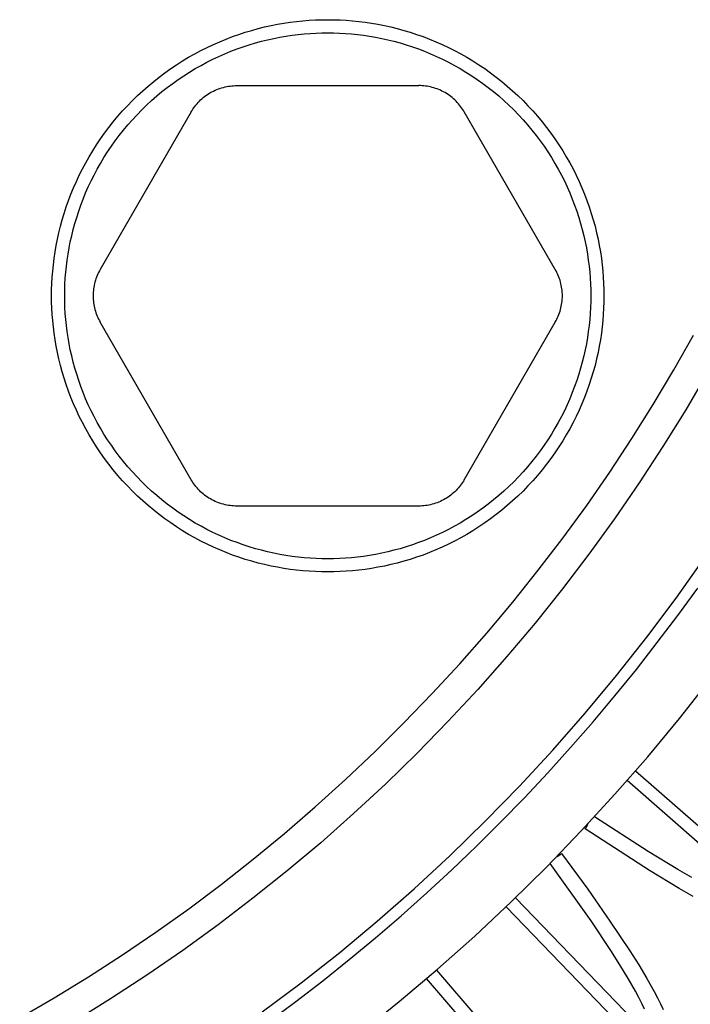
# Model space of a CAD drawing. Header units: millimetres. Extents: x -2637 to -1637, y 678 to 1678.
# Tile 283 of 348: x -2000 to -1975, y 1373 to 1411. Entities that reach past the tile are written whole.
import ezdxf

# ---------------------------------------------------------------- set-up
doc = ezdxf.new("R2010")
doc.units = ezdxf.units.MM
doc.layers.add('Make2D$B.SHOW mini', color=7, linetype='Continuous', true_color=0x000000)

msp = doc.modelspace()

# ---------------------------------------------------------------- linework, layer by layer
at = {"layer": 'Make2D$B.SHOW mini', "color": 18, "lineweight": -3, "true_color": 0x000000}
for points in [[(-1999.226, 1400.156), (-1999.223, 1400.389), (-1999.216, 1400.624), (-1999.202, 1400.862), (-1999.184, 1401.1), (-1999.159, 1401.34), (-1999.129, 1401.582), (-1999.093, 1401.825), (-1999.051, 1402.068), (-1999.002, 1402.313), (-1998.948, 1402.557), (-1998.887, 1402.802), (-1998.82, 1403.048), (-1998.747, 1403.293), (-1998.667, 1403.537), (-1998.581, 1403.781), (-1998.488, 1404.024), (-1998.389, 1404.266), (-1998.283, 1404.507), (-1998.171, 1404.746), (-1998.052, 1404.983), (-1997.927, 1405.217), (-1997.795, 1405.45), (-1997.657, 1405.68), (-1997.513, 1405.907), (-1997.363, 1406.13), (-1997.206, 1406.35), (-1997.044, 1406.567), (-1996.876, 1406.78), (-1996.702, 1406.988), (-1996.523, 1407.192), (-1996.338, 1407.392), (-1996.148, 1407.587), (-1995.953, 1407.777), (-1995.754, 1407.961), (-1995.549, 1408.141), (-1995.341, 1408.315), (-1995.128, 1408.483), (-1994.912, 1408.645), (-1994.691, 1408.801), (-1994.468, 1408.952), (-1994.241, 1409.096), (-1994.011, 1409.234), (-1993.779, 1409.366), (-1993.544, 1409.491), (-1993.307, 1409.61), (-1993.068, 1409.722), (-1992.827, 1409.828), (-1992.585, 1409.927), (-1992.342, 1410.02), (-1992.098, 1410.106), (-1991.854, 1410.186), (-1991.609, 1410.259), (-1991.364, 1410.326), (-1991.119, 1410.387), (-1990.874, 1410.441), (-1990.629, 1410.489), (-1990.386, 1410.531), (-1990.143, 1410.568), (-1989.902, 1410.598), (-1989.662, 1410.622), (-1989.423, 1410.641), (-1989.186, 1410.654), (-1988.951, 1410.662), (-1988.717, 1410.665), (-1988.484, 1410.662), (-1988.249, 1410.654), (-1988.012, 1410.641), (-1987.773, 1410.622), (-1987.533, 1410.598), (-1987.291, 1410.568), (-1987.049, 1410.531), (-1986.805, 1410.489), (-1986.561, 1410.441), (-1986.316, 1410.387), (-1986.071, 1410.326), (-1985.826, 1410.259), (-1985.581, 1410.186), (-1985.336, 1410.106), (-1985.092, 1410.02), (-1984.849, 1409.927), (-1984.607, 1409.828), (-1984.367, 1409.722), (-1984.128, 1409.61), (-1983.891, 1409.491), (-1983.656, 1409.366), (-1983.423, 1409.234), (-1983.194, 1409.096), (-1982.967, 1408.952), (-1982.743, 1408.801), (-1982.523, 1408.645), (-1982.306, 1408.483), (-1982.094, 1408.315), (-1981.885, 1408.141), (-1981.681, 1407.961), (-1981.481, 1407.777), (-1981.286, 1407.587), (-1981.097, 1407.392), (-1980.912, 1407.192), (-1980.733, 1406.988), (-1980.559, 1406.78), (-1980.391, 1406.567), (-1980.228, 1406.35), (-1980.072, 1406.13), (-1979.921, 1405.907), (-1979.777, 1405.68), (-1979.639, 1405.45), (-1979.508, 1405.217), (-1979.382, 1404.983), (-1979.264, 1404.746), (-1979.151, 1404.507), (-1979.046, 1404.266), (-1978.946, 1404.024), (-1978.854, 1403.781), (-1978.767, 1403.537), (-1978.687, 1403.293), (-1978.614, 1403.048), (-1978.547, 1402.802), (-1978.486, 1402.557), (-1978.432, 1402.313), (-1978.384, 1402.068), (-1978.342, 1401.825), (-1978.306, 1401.582), (-1978.275, 1401.34), (-1978.251, 1401.1), (-1978.232, 1400.862), (-1978.219, 1400.624), (-1978.211, 1400.389), (-1978.208, 1400.156)], [(-1998.726, 1400.156), (-1998.724, 1400.378), (-1998.716, 1400.602), (-1998.704, 1400.828), (-1998.686, 1401.055), (-1998.662, 1401.284), (-1998.634, 1401.514), (-1998.599, 1401.745), (-1998.559, 1401.977), (-1998.513, 1402.21), (-1998.461, 1402.443), (-1998.404, 1402.677), (-1998.34, 1402.91), (-1998.27, 1403.143), (-1998.194, 1403.376), (-1998.112, 1403.609), (-1998.023, 1403.84), (-1997.929, 1404.071), (-1997.828, 1404.3), (-1997.721, 1404.527), (-1997.608, 1404.753), (-1997.489, 1404.977), (-1997.363, 1405.198), (-1997.232, 1405.417), (-1997.095, 1405.633), (-1996.951, 1405.846), (-1996.802, 1406.056), (-1996.648, 1406.262), (-1996.488, 1406.465), (-1996.322, 1406.663), (-1996.151, 1406.858), (-1995.975, 1407.048), (-1995.795, 1407.233), (-1995.609, 1407.414), (-1995.419, 1407.59), (-1995.224, 1407.761), (-1995.026, 1407.926), (-1994.823, 1408.087), (-1994.617, 1408.241), (-1994.407, 1408.39), (-1994.194, 1408.533), (-1993.978, 1408.671), (-1993.759, 1408.802), (-1993.538, 1408.927), (-1993.314, 1409.047), (-1993.089, 1409.16), (-1992.861, 1409.267), (-1992.632, 1409.368), (-1992.401, 1409.462), (-1992.17, 1409.551), (-1991.938, 1409.633), (-1991.705, 1409.709), (-1991.471, 1409.779), (-1991.238, 1409.842), (-1991.004, 1409.9), (-1990.771, 1409.952), (-1990.539, 1409.998), (-1990.307, 1410.038), (-1990.075, 1410.072), (-1989.845, 1410.101), (-1989.617, 1410.124), (-1989.389, 1410.142), (-1989.163, 1410.155), (-1988.939, 1410.162), (-1988.717, 1410.165), (-1988.495, 1410.162), (-1988.271, 1410.155), (-1988.045, 1410.142), (-1987.818, 1410.124), (-1987.589, 1410.101), (-1987.359, 1410.072), (-1987.128, 1410.038), (-1986.896, 1409.998), (-1986.663, 1409.952), (-1986.43, 1409.9), (-1986.197, 1409.842), (-1985.963, 1409.779), (-1985.73, 1409.709), (-1985.497, 1409.633), (-1985.265, 1409.551), (-1985.033, 1409.462), (-1984.803, 1409.368), (-1984.574, 1409.267), (-1984.346, 1409.16), (-1984.12, 1409.047), (-1983.897, 1408.927), (-1983.675, 1408.802), (-1983.456, 1408.671), (-1983.24, 1408.533), (-1983.027, 1408.39), (-1982.818, 1408.241), (-1982.611, 1408.087), (-1982.409, 1407.926), (-1982.21, 1407.761), (-1982.016, 1407.59), (-1981.825, 1407.414), (-1981.64, 1407.233), (-1981.459, 1407.048), (-1981.283, 1406.858), (-1981.112, 1406.663), (-1980.947, 1406.465), (-1980.787, 1406.262), (-1980.632, 1406.056), (-1980.483, 1405.846), (-1980.34, 1405.633), (-1980.203, 1405.417), (-1980.071, 1405.198), (-1979.946, 1404.977), (-1979.827, 1404.753), (-1979.713, 1404.527), (-1979.606, 1404.3), (-1979.506, 1404.071), (-1979.411, 1403.84), (-1979.323, 1403.609), (-1979.241, 1403.376), (-1979.165, 1403.143), (-1979.095, 1402.91), (-1979.031, 1402.677), (-1978.973, 1402.443), (-1978.921, 1402.21), (-1978.875, 1401.977), (-1978.835, 1401.745), (-1978.801, 1401.514), (-1978.772, 1401.284), (-1978.749, 1401.055), (-1978.731, 1400.828), (-1978.718, 1400.602), (-1978.711, 1400.378), (-1978.708, 1400.156)], [(-1993.913, 1407.156), (-1993.881, 1407.21), (-1993.847, 1407.263), (-1993.811, 1407.316), (-1993.773, 1407.367), (-1993.733, 1407.418), (-1993.691, 1407.468), (-1993.647, 1407.516), (-1993.602, 1407.564), (-1993.555, 1407.61), (-1993.506, 1407.654), (-1993.455, 1407.698), (-1993.403, 1407.739), (-1993.35, 1407.779), (-1993.295, 1407.817), (-1993.239, 1407.854), (-1993.181, 1407.888), (-1993.123, 1407.921), (-1993.063, 1407.951), (-1993.003, 1407.98), (-1992.941, 1408.006), (-1992.879, 1408.03), (-1992.817, 1408.052), (-1992.754, 1408.072), (-1992.69, 1408.09), (-1992.626, 1408.106), (-1992.563, 1408.119), (-1992.499, 1408.131), (-1992.435, 1408.14), (-1992.371, 1408.147), (-1992.307, 1408.152), (-1992.244, 1408.155), (-1992.181, 1408.156)], [(-1992.181, 1408.156), (-1985.253, 1408.156)], [(-1983.521, 1407.156), (-1983.553, 1407.21), (-1983.588, 1407.263), (-1983.624, 1407.316), (-1983.662, 1407.367), (-1983.702, 1407.418), (-1983.743, 1407.468), (-1983.787, 1407.516), (-1983.833, 1407.564), (-1983.88, 1407.61), (-1983.929, 1407.654), (-1983.979, 1407.698), (-1984.031, 1407.739), (-1984.085, 1407.779), (-1984.14, 1407.817), (-1984.196, 1407.854), (-1984.253, 1407.888), (-1984.312, 1407.921), (-1984.371, 1407.951), (-1984.432, 1407.98), (-1984.493, 1408.006), (-1984.555, 1408.03), (-1984.618, 1408.052), (-1984.681, 1408.072), (-1984.744, 1408.09), (-1984.808, 1408.106), (-1984.872, 1408.119), (-1984.936, 1408.131), (-1985, 1408.14), (-1985.064, 1408.147), (-1985.127, 1408.152), (-1985.19, 1408.155), (-1985.253, 1408.156)], [(-1993.913, 1407.156), (-1997.378, 1401.156)], [(-1980.057, 1401.156), (-1983.521, 1407.156)], [(-1997.378, 1401.156), (-1997.408, 1401.101), (-1997.437, 1401.045), (-1997.464, 1400.987), (-1997.49, 1400.929), (-1997.514, 1400.869), (-1997.536, 1400.808), (-1997.557, 1400.746), (-1997.575, 1400.682), (-1997.591, 1400.619), (-1997.605, 1400.554), (-1997.618, 1400.489), (-1997.628, 1400.423), (-1997.635, 1400.356), (-1997.641, 1400.29), (-1997.644, 1400.223), (-1997.645, 1400.156), (-1997.644, 1400.089), (-1997.641, 1400.022), (-1997.635, 1399.956), (-1997.628, 1399.889), (-1997.618, 1399.823), (-1997.605, 1399.758), (-1997.591, 1399.693), (-1997.575, 1399.63), (-1997.557, 1399.567), (-1997.536, 1399.504), (-1997.514, 1399.443), (-1997.49, 1399.383), (-1997.464, 1399.325), (-1997.437, 1399.267), (-1997.408, 1399.211), (-1997.378, 1399.156)], [(-1980.057, 1399.156), (-1980.026, 1399.211), (-1979.997, 1399.267), (-1979.97, 1399.325), (-1979.944, 1399.383), (-1979.92, 1399.443), (-1979.898, 1399.504), (-1979.878, 1399.567), (-1979.86, 1399.63), (-1979.843, 1399.693), (-1979.829, 1399.758), (-1979.817, 1399.823), (-1979.807, 1399.889), (-1979.799, 1399.956), (-1979.794, 1400.022), (-1979.79, 1400.089), (-1979.789, 1400.156), (-1979.79, 1400.223), (-1979.794, 1400.29), (-1979.799, 1400.356), (-1979.807, 1400.423), (-1979.817, 1400.489), (-1979.829, 1400.554), (-1979.843, 1400.619), (-1979.86, 1400.682), (-1979.878, 1400.746), (-1979.898, 1400.808), (-1979.92, 1400.869), (-1979.944, 1400.929), (-1979.97, 1400.987), (-1979.997, 1401.045), (-1980.026, 1401.101), (-1980.057, 1401.156)], [(-1978.208, 1400.156), (-1978.211, 1399.923), (-1978.219, 1399.688), (-1978.232, 1399.45), (-1978.251, 1399.212), (-1978.275, 1398.972), (-1978.306, 1398.73), (-1978.342, 1398.487), (-1978.384, 1398.244), (-1978.432, 1398), (-1978.486, 1397.755), (-1978.547, 1397.51), (-1978.614, 1397.264), (-1978.687, 1397.019), (-1978.767, 1396.775), (-1978.854, 1396.531), (-1978.946, 1396.288), (-1979.046, 1396.046), (-1979.151, 1395.805), (-1979.264, 1395.566), (-1979.382, 1395.329), (-1979.508, 1395.095), (-1979.639, 1394.862), (-1979.777, 1394.632), (-1979.921, 1394.405), (-1980.072, 1394.182), (-1980.228, 1393.962), (-1980.391, 1393.745), (-1980.559, 1393.532), (-1980.733, 1393.324), (-1980.912, 1393.12), (-1981.097, 1392.92), (-1981.286, 1392.725), (-1981.481, 1392.535), (-1981.681, 1392.351), (-1981.885, 1392.171), (-1982.094, 1391.997), (-1982.306, 1391.829), (-1982.523, 1391.667), (-1982.743, 1391.511), (-1982.967, 1391.36), (-1983.194, 1391.216), (-1983.423, 1391.078), (-1983.656, 1390.946), (-1983.891, 1390.821), (-1984.128, 1390.702), (-1984.367, 1390.59), (-1984.607, 1390.484), (-1984.849, 1390.385), (-1985.092, 1390.292), (-1985.336, 1390.206), (-1985.581, 1390.126), (-1985.826, 1390.053), (-1986.071, 1389.986), (-1986.316, 1389.925), (-1986.561, 1389.871), (-1986.805, 1389.823), (-1987.049, 1389.781), (-1987.291, 1389.744), (-1987.533, 1389.714), (-1987.773, 1389.69), (-1988.012, 1389.671), (-1988.249, 1389.658), (-1988.484, 1389.65), (-1988.717, 1389.647), (-1988.951, 1389.65), (-1989.186, 1389.658), (-1989.423, 1389.671), (-1989.662, 1389.69), (-1989.902, 1389.714), (-1990.143, 1389.744), (-1990.386, 1389.781), (-1990.629, 1389.823), (-1990.874, 1389.871), (-1991.119, 1389.925), (-1991.364, 1389.986), (-1991.609, 1390.053), (-1991.854, 1390.126), (-1992.098, 1390.206), (-1992.342, 1390.292), (-1992.585, 1390.385), (-1992.827, 1390.484), (-1993.068, 1390.59), (-1993.307, 1390.702), (-1993.544, 1390.821), (-1993.779, 1390.946), (-1994.011, 1391.078), (-1994.241, 1391.216), (-1994.468, 1391.36), (-1994.691, 1391.511), (-1994.912, 1391.667), (-1995.128, 1391.829), (-1995.341, 1391.997), (-1995.549, 1392.171), (-1995.754, 1392.351), (-1995.953, 1392.535), (-1996.148, 1392.725), (-1996.338, 1392.92), (-1996.523, 1393.12), (-1996.702, 1393.324), (-1996.876, 1393.532), (-1997.044, 1393.745), (-1997.206, 1393.962), (-1997.363, 1394.182), (-1997.513, 1394.405), (-1997.657, 1394.632), (-1997.795, 1394.862), (-1997.927, 1395.095), (-1998.052, 1395.329), (-1998.171, 1395.566), (-1998.283, 1395.805), (-1998.389, 1396.046), (-1998.488, 1396.288), (-1998.581, 1396.531), (-1998.667, 1396.775), (-1998.747, 1397.019), (-1998.82, 1397.264), (-1998.887, 1397.51), (-1998.948, 1397.755), (-1999.002, 1398), (-1999.051, 1398.244), (-1999.093, 1398.487), (-1999.129, 1398.73), (-1999.159, 1398.972), (-1999.184, 1399.212), (-1999.202, 1399.45), (-1999.216, 1399.688), (-1999.223, 1399.923), (-1999.226, 1400.156)], [(-1978.708, 1400.156), (-1978.711, 1399.934), (-1978.718, 1399.71), (-1978.731, 1399.484), (-1978.749, 1399.257), (-1978.772, 1399.028), (-1978.801, 1398.798), (-1978.835, 1398.567), (-1978.875, 1398.335), (-1978.921, 1398.102), (-1978.973, 1397.869), (-1979.031, 1397.635), (-1979.095, 1397.402), (-1979.165, 1397.169), (-1979.241, 1396.936), (-1979.323, 1396.703), (-1979.411, 1396.472), (-1979.506, 1396.241), (-1979.606, 1396.012), (-1979.713, 1395.785), (-1979.827, 1395.559), (-1979.946, 1395.335), (-1980.071, 1395.114), (-1980.203, 1394.895), (-1980.34, 1394.679), (-1980.483, 1394.466), (-1980.632, 1394.256), (-1980.787, 1394.05), (-1980.947, 1393.847), (-1981.112, 1393.649), (-1981.283, 1393.454), (-1981.459, 1393.264), (-1981.64, 1393.079), (-1981.825, 1392.898), (-1982.016, 1392.722), (-1982.21, 1392.551), (-1982.409, 1392.386), (-1982.611, 1392.225), (-1982.818, 1392.071), (-1983.027, 1391.922), (-1983.24, 1391.779), (-1983.456, 1391.641), (-1983.675, 1391.51), (-1983.897, 1391.385), (-1984.12, 1391.265), (-1984.346, 1391.152), (-1984.574, 1391.045), (-1984.803, 1390.944), (-1985.033, 1390.85), (-1985.265, 1390.762), (-1985.497, 1390.679), (-1985.73, 1390.603), (-1985.963, 1390.533), (-1986.197, 1390.47), (-1986.43, 1390.412), (-1986.663, 1390.36), (-1986.896, 1390.314), (-1987.128, 1390.274), (-1987.359, 1390.24), (-1987.589, 1390.211), (-1987.818, 1390.188), (-1988.045, 1390.17), (-1988.271, 1390.157), (-1988.495, 1390.15), (-1988.717, 1390.147), (-1988.939, 1390.15), (-1989.163, 1390.157), (-1989.389, 1390.17), (-1989.617, 1390.188), (-1989.845, 1390.211), (-1990.075, 1390.24), (-1990.307, 1390.274), (-1990.539, 1390.314), (-1990.771, 1390.36), (-1991.004, 1390.412), (-1991.238, 1390.47), (-1991.471, 1390.533), (-1991.705, 1390.603), (-1991.938, 1390.679), (-1992.17, 1390.762), (-1992.401, 1390.85), (-1992.632, 1390.944), (-1992.861, 1391.045), (-1993.089, 1391.152), (-1993.314, 1391.265), (-1993.538, 1391.385), (-1993.759, 1391.51), (-1993.978, 1391.641), (-1994.194, 1391.779), (-1994.407, 1391.922), (-1994.617, 1392.071), (-1994.823, 1392.225), (-1995.026, 1392.386), (-1995.224, 1392.551), (-1995.419, 1392.722), (-1995.609, 1392.898), (-1995.795, 1393.079), (-1995.975, 1393.264), (-1996.151, 1393.454), (-1996.322, 1393.649), (-1996.488, 1393.847), (-1996.648, 1394.05), (-1996.802, 1394.256), (-1996.951, 1394.466), (-1997.095, 1394.679), (-1997.232, 1394.895), (-1997.363, 1395.114), (-1997.489, 1395.335), (-1997.608, 1395.559), (-1997.721, 1395.785), (-1997.828, 1396.012), (-1997.929, 1396.241), (-1998.023, 1396.472), (-1998.112, 1396.703), (-1998.194, 1396.936), (-1998.27, 1397.169), (-1998.34, 1397.402), (-1998.404, 1397.635), (-1998.461, 1397.869), (-1998.513, 1398.102), (-1998.559, 1398.335), (-1998.599, 1398.567), (-1998.634, 1398.798), (-1998.662, 1399.028), (-1998.686, 1399.257), (-1998.704, 1399.484), (-1998.716, 1399.71), (-1998.724, 1399.934), (-1998.726, 1400.156)], [(-1993.913, 1393.156), (-1997.378, 1399.156)], [(-1983.521, 1393.156), (-1980.057, 1399.156)], [(-2000.439, 1372.672), (-1999.123, 1373.441), (-1997.82, 1374.242), (-1996.533, 1375.074), (-1995.262, 1375.938), (-1994.009, 1376.832), (-1992.774, 1377.757), (-1991.559, 1378.711), (-1990.365, 1379.693), (-1989.193, 1380.704), (-1988.043, 1381.743), (-1986.917, 1382.808), (-1985.816, 1383.899), (-1984.74, 1385.015), (-1983.69, 1386.155), (-1982.668, 1387.318), (-1981.673, 1388.503), (-1980.708, 1389.71), (-1979.771, 1390.936), (-1978.864, 1392.182), (-1977.988, 1393.446), (-1977.142, 1394.726), (-1976.328, 1396.023), (-1975.546, 1397.334), (-1974.796, 1398.658)], [(-1974.26, 1397.24), (-1975.092, 1395.822), (-1975.96, 1394.42), (-1976.865, 1393.035), (-1977.804, 1391.67), (-1978.779, 1390.325), (-1979.788, 1389.001), (-1980.83, 1387.701), (-1981.904, 1386.425), (-1983.011, 1385.175), (-1984.148, 1383.951), (-1985.316, 1382.754), (-1986.512, 1381.587), (-1987.736, 1380.45), (-1988.986, 1379.343), (-1990.262, 1378.268), (-1991.563, 1377.226), (-1992.886, 1376.218), (-1994.231, 1375.243), (-1995.596, 1374.303), (-1996.981, 1373.399), (-1998.383, 1372.531)], [(-1992.181, 1392.156), (-1992.244, 1392.157), (-1992.307, 1392.16), (-1992.371, 1392.165), (-1992.435, 1392.172), (-1992.499, 1392.181), (-1992.563, 1392.193), (-1992.626, 1392.206), (-1992.69, 1392.222), (-1992.754, 1392.24), (-1992.817, 1392.26), (-1992.879, 1392.282), (-1992.941, 1392.306), (-1993.003, 1392.332), (-1993.063, 1392.361), (-1993.123, 1392.391), (-1993.181, 1392.424), (-1993.239, 1392.458), (-1993.295, 1392.495), (-1993.35, 1392.533), (-1993.403, 1392.573), (-1993.455, 1392.614), (-1993.506, 1392.658), (-1993.555, 1392.702), (-1993.602, 1392.748), (-1993.647, 1392.796), (-1993.691, 1392.844), (-1993.733, 1392.894), (-1993.773, 1392.945), (-1993.811, 1392.996), (-1993.847, 1393.049), (-1993.881, 1393.102), (-1993.913, 1393.156)], [(-1983.521, 1393.156), (-1983.553, 1393.102), (-1983.588, 1393.049), (-1983.624, 1392.996), (-1983.662, 1392.945), (-1983.702, 1392.894), (-1983.743, 1392.844), (-1983.787, 1392.796), (-1983.833, 1392.748), (-1983.88, 1392.702), (-1983.929, 1392.658), (-1983.979, 1392.614), (-1984.031, 1392.573), (-1984.085, 1392.533), (-1984.14, 1392.495), (-1984.196, 1392.458), (-1984.253, 1392.424), (-1984.312, 1392.391), (-1984.371, 1392.361), (-1984.432, 1392.332), (-1984.493, 1392.306), (-1984.555, 1392.282), (-1984.618, 1392.26), (-1984.681, 1392.24), (-1984.744, 1392.222), (-1984.808, 1392.206), (-1984.872, 1392.193), (-1984.936, 1392.181), (-1985, 1392.172), (-1985.064, 1392.165), (-1985.127, 1392.16), (-1985.19, 1392.157), (-1985.253, 1392.156)], [(-1985.253, 1392.156), (-1992.181, 1392.156)], [(-1991.209, 1372.901), (-1989.723, 1374.015), (-1988.263, 1375.169), (-1986.832, 1376.362), (-1985.431, 1377.593), (-1984.061, 1378.86), (-1982.724, 1380.163), (-1981.421, 1381.5), (-1980.154, 1382.87), (-1978.923, 1384.271), (-1977.73, 1385.702), (-1976.576, 1387.161), (-1975.462, 1388.648), (-1974.389, 1390.159)], [(-1990.971, 1372.526), (-1989.934, 1373.296), (-1988.91, 1374.086), (-1987.899, 1374.894), (-1986.902, 1375.721), (-1985.919, 1376.566), (-1984.951, 1377.43), (-1983.998, 1378.311), (-1983.06, 1379.208), (-1982.139, 1380.123), (-1981.234, 1381.054), (-1980.346, 1382.001), (-1979.476, 1382.963), (-1978.623, 1383.94), (-1977.789, 1384.932), (-1976.973, 1385.937), (-1976.176, 1386.956), (-1975.398, 1387.988), (-1974.639, 1389.031)], [(-1987.474, 1372.109), (-1985.994, 1373.299), (-1984.544, 1374.526), (-1983.125, 1375.79), (-1981.738, 1377.09), (-1980.385, 1378.423), (-1979.068, 1379.79), (-1977.786, 1381.189), (-1976.542, 1382.617), (-1975.336, 1384.074), (-1974.17, 1385.558)], [(-1977, 1382.083), (-1971.407, 1377.196)], [(-1971.687, 1376.777), (-1977.329, 1381.706)], [(-1974.862, 1378.017), (-1975.391, 1378.323), (-1976.521, 1379.007), (-1978.569, 1380.327)], [(-1978.926, 1379.872), (-1978.918, 1379.882), (-1978.909, 1379.891), (-1978.901, 1379.901), (-1978.893, 1379.911), (-1978.886, 1379.921), (-1978.878, 1379.931), (-1978.871, 1379.942), (-1978.865, 1379.952), (-1978.858, 1379.963), (-1978.852, 1379.974), (-1978.847, 1379.985), (-1978.841, 1379.996), (-1978.836, 1380.007), (-1978.831, 1380.018), (-1978.827, 1380.03), (-1978.822, 1380.042), (-1978.817, 1380.057), (-1978.813, 1380.072)], [(-1974.816, 1377.301), (-1975.346, 1377.606), (-1976.477, 1378.289), (-1978.926, 1379.872)], [(-1979.996, 1378.818), (-1979.988, 1378.821), (-1979.98, 1378.825), (-1979.969, 1378.829), (-1979.958, 1378.835), (-1979.947, 1378.84), (-1979.936, 1378.846), (-1979.925, 1378.852), (-1979.915, 1378.858), (-1979.904, 1378.864), (-1979.894, 1378.871), (-1979.884, 1378.878), (-1979.874, 1378.885), (-1979.865, 1378.893), (-1979.855, 1378.901), (-1979.845, 1378.909), (-1979.836, 1378.918), (-1979.827, 1378.927), (-1979.818, 1378.936)], [(-1979.818, 1378.936), (-1978.823, 1377.569), (-1977.977, 1376.363), (-1977.224, 1375.232), (-1976.883, 1374.689), (-1976.57, 1374.169), (-1976.293, 1373.676), (-1976.169, 1373.441), (-1976.057, 1373.216), (-1975.956, 1373.001)], [(-1976.669, 1373.013), (-1976.771, 1373.228), (-1976.884, 1373.453), (-1977.008, 1373.687), (-1977.286, 1374.179), (-1977.599, 1374.699), (-1977.941, 1375.241), (-1978.695, 1376.37), (-1980.254, 1378.556)], [(-1981.572, 1377.25), (-1976.373, 1371.856)], [(-1976.777, 1371.556), (-1981.932, 1376.904)], [(-1984.58, 1374.495), (-1979.74, 1368.86)], [(-1980.077, 1368.486), (-1984.958, 1374.169)]]:
    msp.add_lwpolyline(points, dxfattribs=at)

doc.saveas('drawing.dxf')
